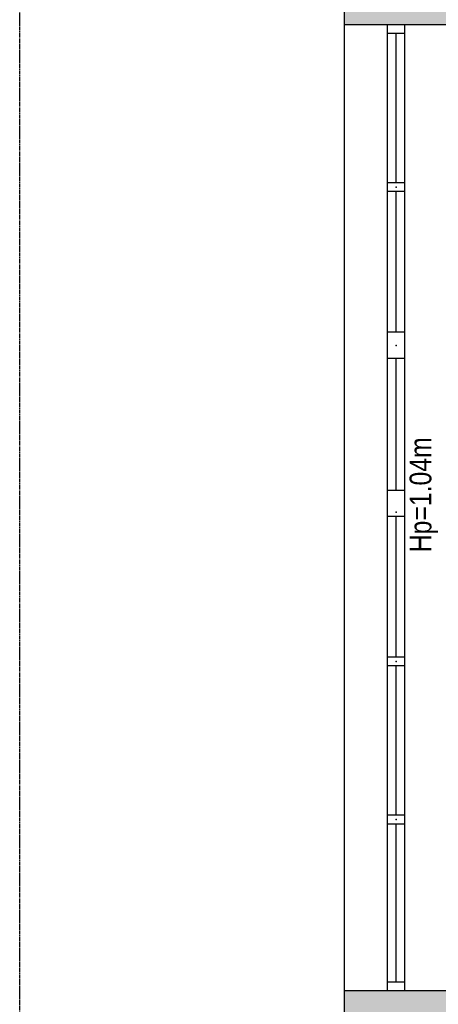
# Model space of a CAD drawing. Header units: millimetres. Extents: x -523 to 1404227, y -783705 to 1038705.
# Tile 293 of 508: x 483475 to 485875, y 223468 to 229114. Entities that reach past the tile are written whole.
import ezdxf

# ---------------------------------------------------------------- set-up
doc = ezdxf.new("R2010")
doc.units = ezdxf.units.MM
doc.linetypes.add('ACAD_ISO08W100', pattern=[36, 24, -3, 6, -3])
doc.layers.add('!!ELEKTRYKA', color=7, linetype='Continuous')
doc.styles.add('BIKTS', font='bikromsw.shx', dxfattribs={"width": 0.85})

msp = doc.modelspace()

# ---------------------------------------------------------------- hatches: boundary and pattern name
at = {"layer": '!!ELEKTRYKA'}
h = msp.add_hatch(color=252, dxfattribs=at)
h.dxf.hatch_style = 1
h.paths.add_polyline_path([(486048.12, 229085.06), (486048.12, 229525.06), (485338.12, 229525.06), (485338.12, 229085.06)])
h = msp.add_hatch(color=252, dxfattribs=at)
h.dxf.hatch_style = 1
h.paths.add_polyline_path([(486048.12, 223545.06), (485338.12, 223545.06), (485338.12, 223080.06), (485878.12, 223080.06), (486048.12, 223080.06)])

# ---------------------------------------------------------------- linework, layer by layer
at = {"layer": '!!ELEKTRYKA', "color": 252}
for p, q in [((485338.12, 219920.06), (485338.12, 241545.06)), ((486048.12, 229085.06), (485338.12, 229085.06)), ((485583.12, 223545.06), (485583.12, 229085.06)), ((485683.12, 229085.06), (485583.12, 229085.06)), ((485683.12, 223545.06), (485683.12, 229085.06)), ((485683.12, 229035.06), (485583.12, 229035.06)), ((485633.12, 228178.39), (485633.12, 229035.06)), ((485683.12, 228178.39), (485583.12, 228178.39)), ((485683.12, 228128.39), (485583.12, 228128.39)), ((485633.12, 227321.72), (485633.12, 228128.39)), ((485683.12, 227321.72), (485583.12, 227321.72)), ((485683.12, 227171.72), (485583.12, 227171.72)), ((485633.12, 226415.06), (485633.12, 227171.72)), ((485683.12, 226415.06), (485583.12, 226415.06)), ((485683.12, 226265.06), (485583.12, 226265.06)), ((485633.12, 225458.39), (485633.12, 226265.06)), ((485683.12, 225458.39), (485583.12, 225458.39)), ((485683.12, 225408.39), (485583.12, 225408.39)), ((485633.12, 224551.72), (485633.12, 225408.39)), ((485683.12, 224551.72), (485583.12, 224551.72)), ((485683.12, 224501.72), (485583.12, 224501.72)), ((485633.12, 223595.06), (485633.12, 224501.72)), ((485683.12, 223595.06), (485583.12, 223595.06)), ((486048.12, 223545.06), (485338.12, 223545.06)), ((485683.12, 223545.06), (485583.12, 223545.06))]:
    msp.add_line(p, q, dxfattribs=at)
at = {"layer": '!!ELEKTRYKA', "color": 7, "linetype": 'ACAD_ISO08W100', "lineweight": -3}
msp.add_lwpolyline([(483475.23, 249850.2), (521775.24, 249850.2), (521775.24, 209251.39), (483475.23, 209251.39)], close=True, dxfattribs=at)
at = {"layer": '!!ELEKTRYKA', "color": 252}
for p in [(485633.12, 228153.39), (485633.12, 228153.39), (485633.12, 228153.39), (485633.12, 228153.39), (485633.12, 227246.72), (485633.12, 227246.72), (485633.12, 227246.72), (485633.12, 227246.72), (485633.12, 226290.06), (485633.12, 226290.06), (485633.12, 226290.06), (485633.12, 226290.06), (485633.12, 225433.39), (485633.12, 225433.39), (485633.12, 225433.39), (485633.12, 225433.39), (485633.12, 224526.72), (485633.12, 224526.72), (485633.12, 224526.72), (485633.12, 224526.72)]:
    msp.add_point(p, dxfattribs=at)

# ---------------------------------------------------------------- texts
at = {"layer": '!!ELEKTRYKA', "color": 252, "style": 'BIKTS', "width": 0.85}
msp.add_text('Hp=1.04m', height=125, rotation=90, dxfattribs=at).set_placement((485835.72, 226059.83))

doc.saveas('drawing.dxf')
